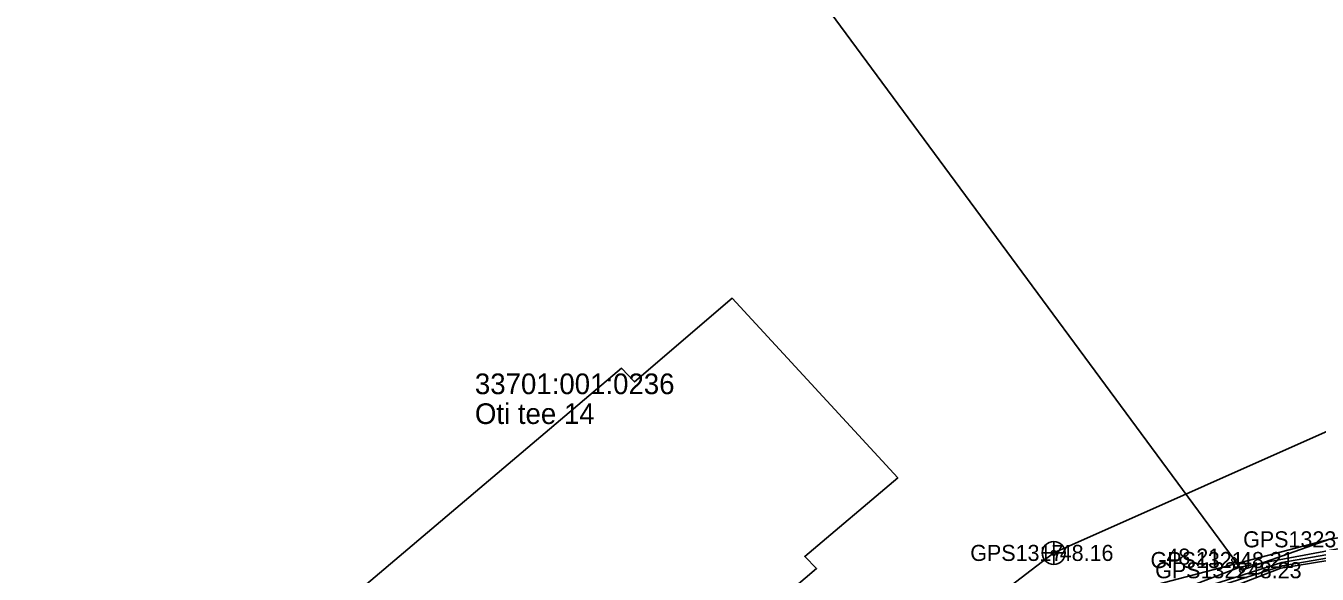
# Model space of a CAD drawing. Extents: x 551623 to 559850, y 6561220 to 6567135.
# Drawn here: x 556949.8 to 557006.1, y 6565358.1 to 6565381.9 of the extents above; entities that cross this region are included whole.
import ezdxf

# ---------------------------------------------------------------- set-up
doc = ezdxf.new("R2010")
doc.units = 0
for name, color, linetype in [('AED', 7, 'Continuous'), ('Hoone Vundament', 7, 'Continuous'), ('KKAEV', 7, 'Continuous'), ('KORGUS-EH2000', 7, 'Continuous'), ('KTRASS', 7, 'Continuous'), ('MOOTKORG-EH2000', 7, 'Continuous'), ('MOOTMPUNKT', 7, 'Continuous'), ('MOOTNR', 7, 'Continuous'), ('MOOTPIIR', 7, 'Continuous'), ('MPKAABEL', 7, 'Continuous'), ('PIIR', 7, 'Continuous'), ('VTRASS', 7, 'Continuous')]:
    doc.layers.add(name, color=color, linetype=linetype)

msp = doc.modelspace()

# ---------------------------------------------------------------- linework, layer by layer
at = {"layer": 'AED'}
msp.add_lwpolyline([(557002.463, 6565358.674), (557002.806, 6565358.229), (557006.639, 6565359.576), (557016.541, 6565361.047), (557021.397, 6565361.779), (557023.571, 6565362.386), (557029.506, 6565367.036), (557035.85, 6565382.984), (557035.175, 6565383.077)], dxfattribs=at)
at = {"layer": 'Hoone Vundament'}
msp.add_lwpolyline([(556977.655, 6565352.668), (556978.093, 6565352.041), (556972.859, 6565347.611), (556972.389, 6565348.178), (556968.185, 6565344.592), (556965.957, 6565347.211), (556963.014, 6565350.704), (556960.269, 6565353.922), (556975.758, 6565367.028), (556976.334, 6565366.43), (556980.593, 6565370.075), (556987.803, 6565362.254), (556983.754, 6565358.831), (556984.266, 6565358.307)], close=True, dxfattribs=at)
at = {"layer": 'KKAEV'}
for p, q in [((556994.604, 6565358.484), (556994.604, 6565359.484)), ((556994.104, 6565358.984), (556995.104, 6565358.984))]:
    msp.add_line(p, q, dxfattribs=at)
msp.add_circle((556994.604, 6565358.984), 0.5, dxfattribs=at)
at = {"layer": 'KORGUS-EH2000'}
msp.add_circle((557002.463, 6565358.674), 0.1, dxfattribs=at)
at = {"layer": 'KTRASS'}
msp.add_lwpolyline([(556865.402, 6565254.032), (556871.396, 6565275.058), (556892.504, 6565283.769), (556915.486, 6565293.126), (556926.41, 6565297.925), (556943.376, 6565309.264), (556953.177, 6565321.905), (556974.878, 6565343.903), (556994.604, 6565358.984), (557007.739, 6565364.827)], dxfattribs=at)
at = {"layer": 'MOOTMPUNKT'}
for centre in [(556994.604, 6565358.984), (557002.463, 6565358.674), (557002.806, 6565358.229)]:
    msp.add_circle(centre, 0.1, dxfattribs=at)
at = {"layer": 'MOOTPIIR'}
msp.add_lwpolyline([(557034.718, 6565383.704), (557029.506, 6565367.036), (557023.571, 6565362.386), (557006.639, 6565359.576), (556997.942, 6565357.31), (556993.141, 6565355.772), (556985.16, 6565349.147), (556974.718, 6565340.452), (556963.659, 6565330.033), (556954.199, 6565321.715), (556945.918, 6565312.776), (556936.419, 6565303.668), (556926.19, 6565300.04), (556918.779, 6565296.992)], dxfattribs=at)
at = {"layer": 'MPKAABEL'}
for points in [[(557026.498, 6565351.209), (557026.213, 6565352.703), (557022.891, 6565360.872), (557022.162, 6565361.487), (557019.751, 6565361.207), (557004.541, 6565358.569), (556995.802, 6565355.783), (556993.859, 6565354.967), (556990.641, 6565352.938), (556984.221, 6565347.772), (556975.182, 6565339.766), (556968.005, 6565333.308), (556964.395, 6565329.803), (556964.077, 6565329.744)], [(557029.621, 6565350.609), (557030.665, 6565350.456), (557030.881, 6565350.03), (557029.662, 6565349.281), (557026.353, 6565349.889), (557026.388, 6565351.022), (557026.069, 6565352.66), (557022.766, 6565360.781), (557022.114, 6565361.331), (557019.772, 6565361.059), (557004.577, 6565358.423), (556995.854, 6565355.642), (556993.928, 6565354.834), (556990.728, 6565352.816), (556984.318, 6565347.657), (556975.282, 6565339.654), (556968.108, 6565333.198), (556964.434, 6565329.632), (556964.077, 6565329.744)]]:
    msp.add_lwpolyline(points, dxfattribs=at)
at = {"layer": 'PIIR'}
for points in [[(556973.69, 6565439.84), (557038.82, 6565392.8), (557029.66, 6565367.15), (557023.11, 6565362.17), (557002.72, 6565358.37), (556964.1, 6565410.67)], [(556964.1, 6565410.67), (557002.72, 6565358.37), (556993.17, 6565354.72), (556985.17, 6565349.11), (556963.88, 6565329.75), (556937.33, 6565375.23), (556960.95, 6565401.08)]]:
    msp.add_lwpolyline(points, close=True, dxfattribs=at)
msp.add_lwpolyline([(556856.85, 6565270.19), (556926.94, 6565298.71), (556938.48, 6565303.8), (556944.62, 6565308.84), (556963.88, 6565329.75), (556985.17, 6565349.11), (556993.17, 6565354.72), (557002.72, 6565358.37), (557023.11, 6565362.17), (557029.66, 6565367.15), (557038.82, 6565392.8)], dxfattribs=at)
at = {"layer": 'VTRASS'}
msp.add_lwpolyline([(557036.652, 6565383.055), (557029.612, 6565366.205), (557027.956, 6565364.898), (557020.892, 6565360.985), (557004.502, 6565358.325), (556993.402, 6565354.055), (556977.512, 6565341.735), (556958.552, 6565323.805), (556949.092, 6565312.965), (556941.832, 6565305.455), (556936.372, 6565301.775), (556930.872, 6565299.495), (556913.102, 6565292.365), (556898.112, 6565286.745), (556874.962, 6565278.585), (556875.38, 6565268.285), (556875.842, 6565263.753)], dxfattribs=at)

# ---------------------------------------------------------------- texts
at = {"layer": 'KORGUS-EH2000'}
msp.add_text(' 48.21', height=0.7, dxfattribs=at).set_placement((556999.256, 6565358.472))
at = {"layer": 'MOOTKORG-EH2000'}
for s, p in [(' 48.16', (556994.604, 6565358.634)), (' 48.21', (557002.463, 6565358.324)), (' 48.23', (557002.806, 6565357.879))]:
    msp.add_text(s, height=0.7, dxfattribs=at).set_placement(p)
at = {"layer": 'MOOTNR'}
for s, p in [('GPS1323 ', (557002.86, 6565359.226)), ('GPS1317 ', (556990.965, 6565358.634)), ('GPS1321 ', (556998.823, 6565358.324)), ('GPS1322 ', (556999.026, 6565357.879))]:
    msp.add_text(s, height=0.7, dxfattribs=at).set_placement(p)
at = {"layer": 'PIIR'}
for s, p in [('33701:001:0236', (556969.373, 6565365.9)), ('Oti tee 14', (556969.373, 6565364.6))]:
    msp.add_text(s, height=0.9, dxfattribs=at).set_placement(p)

doc.saveas('drawing.dxf')
